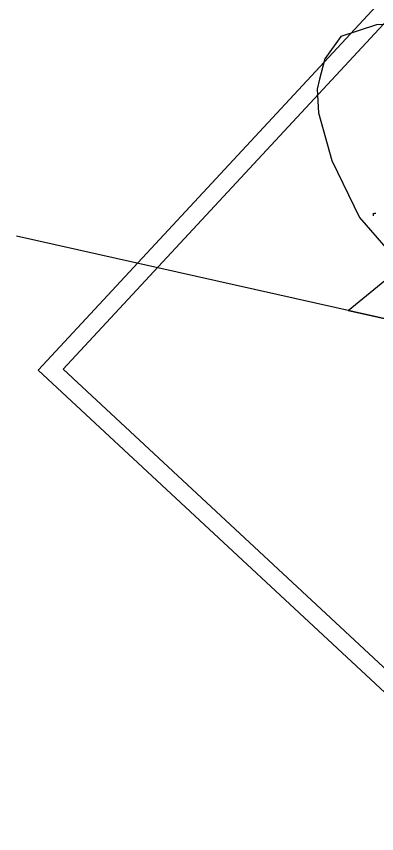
# Model space of a CAD drawing. Extents: x -555887 to -552101, y -1100251 to -1096546.
# Drawn here: x -555886.8 to -555784.5, y -1098679 to -1098447.1 of the extents above; entities that cross this region are included whole.
import ezdxf

# ---------------------------------------------------------------- set-up
doc = ezdxf.new("R2010")
doc.units = 0
for name, color, linetype in [('07_ELEKTRO', 7, 'Continuous'), ('ram_VC1', 7, 'Continuous'), ('vrstevnice', 7, 'Continuous'), ('ZSST', 7, 'Continuous')]:
    doc.layers.add(name, color=color, linetype=linetype)

msp = doc.modelspace()

# ---------------------------------------------------------------- linework, layer by layer
at = {"layer": '07_ELEKTRO'}
msp.add_lwpolyline([(-555159.59, -1098672.59), (-555301.63, -1098639.48), (-555454.18, -1098605.67), (-555599.28, -1098573.72), (-555745.3, -1098541.15), (-555886.81, -1098509.49)], dxfattribs=at)
at = {"layer": 'ram_VC1'}
for points in [[(-554540.88, -1097849.11), (-554911.62, -1097504.63), (-555880.62, -1098547.51), (-555509.88, -1098891.98)], [(-554547.95, -1097849.37), (-554911.36, -1097511.7), (-555873.55, -1098547.25), (-555510.14, -1098884.91)]]:
    msp.add_lwpolyline(points, close=True, dxfattribs=at)
for points in [[(-554540.88, -1097849.11), (-554911.62, -1097504.63), (-555880.62, -1098547.51), (-555509.88, -1098891.98), (-554540.88, -1097849.11)], [(-555510.14, -1098884.91), (-555873.55, -1098547.25), (-554911.36, -1097511.7), (-554547.95, -1097849.37), (-555510.14, -1098884.91)]]:
    msp.add_lwpolyline(points, dxfattribs=at)
at = {"layer": 'vrstevnice'}
for points in [[(-555740.38, -1098498.13), (-555741.92, -1098495.88), (-555756.11, -1098465.27), (-555759.19, -1098460.92), (-555763.83, -1098456), (-555769.73, -1098452.07), (-555778.15, -1098449.4), (-555784.53, -1098449.52), (-555794.72, -1098452.82)], [(-555794.72, -1098452.82), (-555799.21, -1098459.17), (-555800.79, -1098464.99), (-555801.46, -1098467.8), (-555801.04, -1098474.54), (-555797.25, -1098488.02), (-555789.38, -1098504.16), (-555781.24, -1098513.57), (-555773.66, -1098525.09), (-555770.01, -1098531.83), (-555749.79, -1098559.21), (-555746.56, -1098564.4), (-555734.76, -1098577.6), (-555720.62, -1098592), (-555712.76, -1098600.85), (-555702.51, -1098607.54), (-555694.71, -1098607.54)]]:
    msp.add_lwpolyline(points, dxfattribs=at)
at = {"layer": 'ZSST'}
for points in [[(-555772.49, -1098496.01), (-555766.58, -1098509.42), (-555792.66, -1098530.65)], [(-555785.41, -1098503.68), (-555785.41, -1098502.94)], [(-555785.41, -1098503.18), (-555785.3, -1098503.08), (-555785.2, -1098503.02), (-555785.04, -1098502.97), (-555784.89, -1098502.95), (-555784.74, -1098502.94)], [(-555283.1, -1098643.91), (-555301.63, -1098639.48), (-555454.18, -1098605.67), (-555599.28, -1098573.72), (-555745.3, -1098541.15), (-555792.66, -1098530.65)]]:
    msp.add_lwpolyline(points, dxfattribs=at)

doc.saveas('drawing.dxf')
